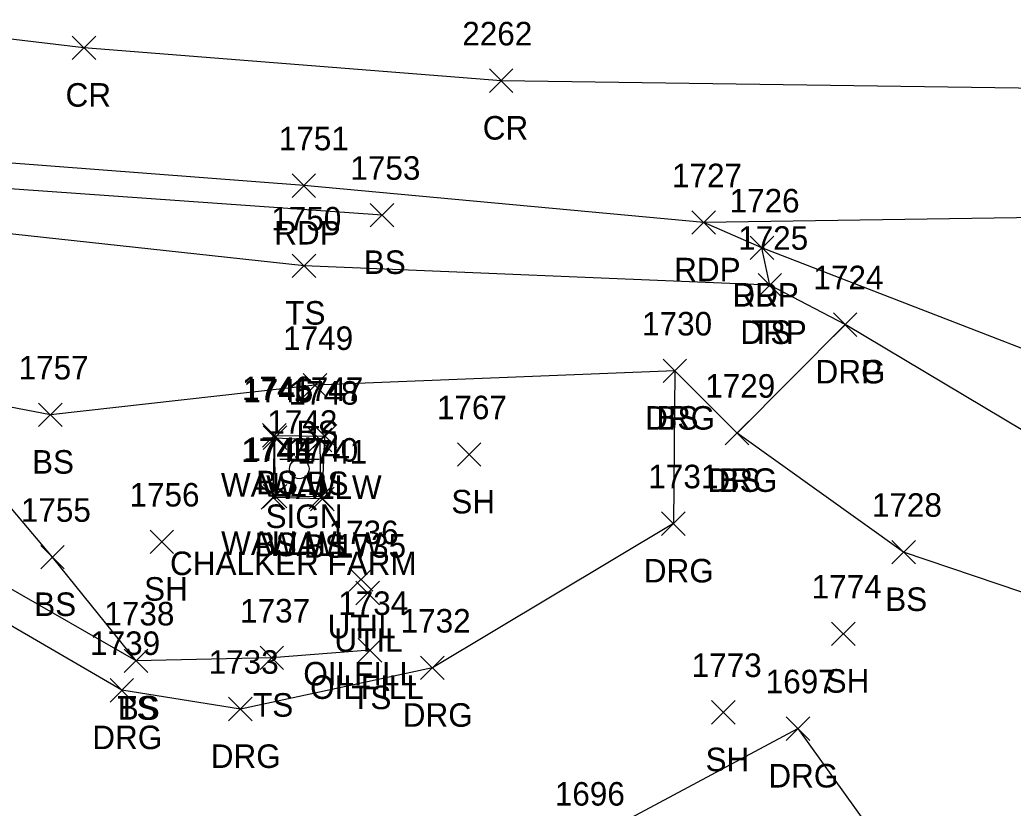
# Model space of a CAD drawing. Extents: x 1443590 to 1445966, y 578314 to 580556.
# Drawn here: x 1445041 to 1445125.4, y 579029.8 to 579096.8 of the extents above; entities that cross this region are included whole.
import ezdxf

# ---------------------------------------------------------------- set-up
doc = ezdxf.new("R2010")
doc.units = 0
for name, color, linetype in [('L_A', 7, 'Continuous'), ('L_I', 7, 'Continuous'), ('L_TIC', 7, 'Continuous'), ('LELB', 7, 'Continuous'), ('LW', 7, 'Continuous'), ('P_A', 7, 'Continuous'), ('P_I', 7, 'Continuous'), ('P_TIC', 7, 'Continuous'), ('PET', 7, 'Continuous'), ('PRC', 7, 'Continuous'), ('R_A', 7, 'Continuous'), ('R_I', 7, 'Continuous'), ('R_TIC', 7, 'Continuous'), ('RDG', 7, 'Continuous'), ('RDP', 7, 'Continuous'), ('S_A', 7, 'Continuous'), ('S_C', 7, 'Continuous'), ('S_I', 7, 'Continuous'), ('SSGN', 7, 'Continuous'), ('U_A', 7, 'Continuous'), ('U_C', 7, 'Continuous'), ('U_I', 7, 'Continuous'), ('UDEFAULT', 7, 'Continuous')]:
    doc.layers.add(name, color=color, linetype=linetype)

msp = doc.modelspace()

# ---------------------------------------------------------------- linework, layer by layer
at = {"layer": 'L_TIC'}
for points in [[(1445070.768, 579079.175), (1445072.768, 579081.175)], [(1445072.768, 579079.175), (1445070.768, 579081.175)], [(1445064.135, 579074.87), (1445066.135, 579076.87)], [(1445066.135, 579074.87), (1445064.135, 579076.87)], [(1445103.71, 579073.229), (1445105.71, 579075.229)], [(1445105.71, 579073.229), (1445103.71, 579075.229)], [(1445095.633, 579065.949), (1445097.633, 579067.949)], [(1445097.633, 579065.949), (1445095.633, 579067.949)], [(1445065.061, 579064.722), (1445067.061, 579066.722)], [(1445067.061, 579064.722), (1445065.061, 579066.722)], [(1445042.587, 579062.213), (1445044.587, 579064.213)], [(1445044.587, 579062.213), (1445042.587, 579064.213)], [(1445061.617, 579060.461), (1445063.617, 579062.461)], [(1445063.617, 579060.461), (1445061.617, 579062.461)], [(1445061.663, 579060.267), (1445063.663, 579062.267)], [(1445063.663, 579060.267), (1445061.663, 579062.267)], [(1445065.917, 579060.397), (1445067.917, 579062.397)], [(1445067.917, 579060.397), (1445065.917, 579062.397)], [(1445065.917, 579060.397), (1445067.917, 579062.397)], [(1445067.917, 579060.397), (1445065.917, 579062.397)], [(1445100.92, 579060.665), (1445102.92, 579062.665)], [(1445102.92, 579060.665), (1445100.92, 579062.665)], [(1445065.506, 579060.074), (1445067.506, 579062.074)], [(1445067.506, 579060.074), (1445065.506, 579062.074)], [(1445065.506, 579060.074), (1445067.506, 579062.074)], [(1445067.506, 579060.074), (1445065.506, 579062.074)], [(1445078.162, 579058.837), (1445080.162, 579060.837)], [(1445080.162, 579058.837), (1445078.162, 579060.837)], [(1445061.505, 579055.202), (1445063.505, 579057.202)], [(1445063.505, 579055.202), (1445061.505, 579057.202)], [(1445061.679, 579055.302), (1445063.679, 579057.302)], [(1445063.679, 579055.302), (1445061.679, 579057.302)], [(1445065.57, 579055.233), (1445067.57, 579057.233)], [(1445067.57, 579055.233), (1445065.57, 579057.233)], [(1445065.57, 579055.233), (1445067.57, 579057.233)], [(1445067.57, 579055.233), (1445065.57, 579057.233)], [(1445065.686, 579055.069), (1445067.686, 579057.069)], [(1445067.686, 579055.069), (1445065.686, 579057.069)], [(1445065.686, 579055.069), (1445067.686, 579057.069)], [(1445067.686, 579055.069), (1445065.686, 579057.069)], [(1445052.06, 579051.423), (1445054.06, 579053.423)], [(1445054.06, 579051.423), (1445052.06, 579053.423)], [(1445042.774, 579050.123), (1445044.774, 579052.123)], [(1445044.774, 579050.123), (1445042.774, 579052.123)], [(1445115.068, 579050.55), (1445117.068, 579052.55)], [(1445117.068, 579050.55), (1445115.068, 579052.55)], [(1445109.957, 579043.61), (1445111.957, 579045.61)], [(1445111.957, 579043.61), (1445109.957, 579045.61)], [(1445069.733, 579042.21), (1445071.733, 579044.21)], [(1445071.733, 579042.21), (1445069.733, 579044.21)], [(1445049.87, 579041.32), (1445051.87, 579043.32)], [(1445051.87, 579041.32), (1445049.87, 579043.32)], [(1445049.87, 579041.32), (1445051.87, 579043.32)], [(1445051.87, 579041.32), (1445049.87, 579043.32)], [(1445061.397, 579041.57), (1445063.397, 579043.57)], [(1445063.397, 579041.57), (1445061.397, 579043.57)], [(1445099.758, 579036.939), (1445101.758, 579038.939)], [(1445101.758, 579036.939), (1445099.758, 579038.939)]]:
    msp.add_lwpolyline(points, dxfattribs=at)
at = {"layer": 'LELB'}
for points in [[(1445104.71, 579074.229), (1445065.135, 579075.87), (1445019.542, 579080.825), (1444988.532, 579086.615), (1444958.685, 579088.744), (1444931.666, 579094.921), (1444916.001, 579090.116), (1444911.23, 579088.69), (1444906.815, 579098.931), (1444894.766, 579101.004), (1444853.707, 579106.73), (1444840.938, 579108.807), (1444800.107, 579114.367), (1444761.393, 579118.559)], [(1445162.228, 578997.112), (1445151.736, 579025.84), (1445142.754, 579039.178), (1445138.093, 579044.085), (1445116.068, 579051.55), (1445101.92, 579061.665), (1445096.633, 579066.949), (1445066.061, 579065.722), (1445043.587, 579063.213), (1445031.622, 579065.511), (1445012.307, 579070.539), (1445010.249, 579074.368), (1444988.256, 579078.466), (1444956.32, 579080.59), (1444930.531, 579082.812), (1444916.432, 579086.328), (1444911.23, 579088.69), (1444908.494, 579088.651), (1444906.166, 579094.711), (1444893.92, 579096.753), (1444853.115, 579100.694), (1444811.043, 579100.205)], [(1445071.768, 579080.175), (1445037.719, 579082.578), (1445020.841, 579083.426)], [(1445070.733, 579043.21), (1445062.397, 579042.57), (1445050.87, 579042.32), (1445028.359, 579055.218), (1445012.307, 579070.539)], [(1445050.87, 579042.32), (1445043.774, 579051.123), (1445031.622, 579065.511)], [(1445066.686, 579056.069), (1445062.505, 579056.202), (1445062.617, 579061.461), (1445066.917, 579061.397)], [(1445066.686, 579056.069), (1445066.917, 579061.397)]]:
    msp.add_lwpolyline(points, dxfattribs=at)
at = {"layer": 'LW'}
for points in [[(1445066.57, 579056.233), (1445062.679, 579056.302), (1445062.663, 579061.267), (1445066.506, 579061.074)], [(1445066.57, 579056.233), (1445066.506, 579061.074)]]:
    msp.add_lwpolyline(points, dxfattribs=at)
at = {"layer": 'P_TIC'}
for points in [[(1445045.445, 579093.383), (1445047.445, 579095.383)], [(1445047.445, 579093.383), (1445045.445, 579095.383)], [(1445080.886, 579090.59), (1445082.886, 579092.59)], [(1445082.886, 579090.59), (1445080.886, 579092.59)], [(1445064.118, 579081.678), (1445066.118, 579083.678)], [(1445066.118, 579081.678), (1445064.118, 579083.678)], [(1445098.091, 579078.546), (1445100.091, 579080.546)], [(1445100.091, 579078.546), (1445098.091, 579080.546)], [(1445098.091, 579078.546), (1445100.091, 579080.546)], [(1445100.091, 579078.546), (1445098.091, 579080.546)], [(1445103.035, 579076.399), (1445105.035, 579078.399)], [(1445105.035, 579076.399), (1445103.035, 579078.399)]]:
    msp.add_lwpolyline(points, dxfattribs=at)
at = {"layer": 'PET'}
for points in [[(1445142.738, 579080.191), (1445099.091, 579079.546), (1445065.118, 579082.678), (1445030.259, 579085.353), (1445022.735, 579086.169), (1444988.692, 579090.02), (1444959.187, 579093.885), (1444932.359, 579098.944), (1444909.909, 579101.566), (1444895.062, 579103.614), (1444854.362, 579109.965), (1444841.374, 579112.525), (1444800.948, 579118.924), (1444761.662, 579124.499), (1444731.117, 579127.673), (1444695.067, 579130.448), (1444655.654, 579130.522), (1444618.799, 579127.983), (1444577.172, 579120.561), (1444542.161, 579111.254)], [(1445183.718, 578968.308), (1445171.414, 579000.64), (1445159.222, 579028.008), (1445150.812, 579044.135), (1445147.373, 579053.061), (1445131.839, 579066.632), (1445104.035, 579077.399), (1445099.091, 579079.546)]]:
    msp.add_lwpolyline(points, dxfattribs=at)
at = {"layer": 'PRC'}
msp.add_lwpolyline([(1445133.823, 579090.858), (1445081.886, 579091.59), (1445046.445, 579094.383), (1445002.604, 579099.631), (1444971.23, 579104.035), (1444941.599, 579108.698), (1444896.288, 579115.489), (1444841.303, 579124.04), (1444802.286, 579130.081), (1444761.59, 579135.635), (1444731.746, 579138.776), (1444695.415, 579141.565), (1444655.991, 579141.273), (1444617.355, 579138.712), (1444575.015, 579131.714), (1444538.161, 579121.711)], dxfattribs=at)
at = {"layer": 'R_TIC'}
for points in [[(1445103.035, 579076.399), (1445105.035, 579078.399)], [(1445105.035, 579076.399), (1445103.035, 579078.399)], [(1445103.71, 579073.229), (1445105.71, 579075.229)], [(1445105.71, 579073.229), (1445103.71, 579075.229)], [(1445110.103, 579069.875), (1445112.103, 579071.875)], [(1445112.103, 579069.875), (1445110.103, 579071.875)], [(1445110.103, 579069.875), (1445112.103, 579071.875)], [(1445112.103, 579069.875), (1445110.103, 579071.875)], [(1445095.633, 579065.949), (1445097.633, 579067.949)], [(1445097.633, 579065.949), (1445095.633, 579067.949)], [(1445100.92, 579060.665), (1445102.92, 579062.665)], [(1445102.92, 579060.665), (1445100.92, 579062.665)], [(1445095.515, 579052.972), (1445097.515, 579054.972)], [(1445097.515, 579052.972), (1445095.515, 579054.972)], [(1445075.038, 579040.716), (1445077.038, 579042.716)], [(1445077.038, 579040.716), (1445075.038, 579042.716)], [(1445048.663, 579038.813), (1445050.663, 579040.813)], [(1445050.663, 579038.813), (1445048.663, 579040.813)], [(1445058.727, 579037.216), (1445060.727, 579039.216)], [(1445060.727, 579037.216), (1445058.727, 579039.216)], [(1445106.095, 579035.555), (1445108.095, 579037.555)], [(1445108.095, 579035.555), (1445106.095, 579037.555)]]:
    msp.add_lwpolyline(points, dxfattribs=at)
at = {"layer": 'RDG'}
for points in [[(1445111.103, 579070.875), (1445101.92, 579061.665), (1445096.633, 579066.949), (1445096.515, 579053.972), (1445076.038, 579041.716), (1445059.727, 579038.216), (1445049.663, 579039.813), (1445024.079, 579054.686), (1445008.871, 579070.898), (1445010.249, 579074.368), (1445019.542, 579080.825), (1445020.841, 579083.426), (1445022.735, 579086.169)], [(1445171.414, 579000.64), (1445169.072, 578997.459), (1445155.132, 578994.357), (1445131.623, 578987.461), (1445107.991, 578982.848), (1445100.961, 578995.313), (1445097.626, 579001.545), (1445090.098, 579013.192), (1445087.387, 579022.783), (1445089.236, 579027.017), (1445107.095, 579036.555), (1445117.003, 579022.752), (1445139.729, 579028.287), (1445135.538, 579040.733), (1445138.093, 579044.085), (1445140.88, 579046.598), (1445142.404, 579047.99)]]:
    msp.add_lwpolyline(points, dxfattribs=at)
at = {"layer": 'RDP'}
msp.add_lwpolyline([(1445159.222, 579028.008), (1445148.243, 579042.894), (1445142.404, 579047.99), (1445127.945, 579060.832), (1445111.103, 579070.875), (1445104.71, 579074.229), (1445104.035, 579077.399)], dxfattribs=at)
at = {"layer": 'SSGN'}
for p, q in [((1445063.087, 579059.451), (1445066.42, 579059.451)), ((1445064.734, 579058.618), (1445064.734, 579058.618))]:
    msp.add_line(p, q, dxfattribs=at)
msp.add_circle((1445064.734, 579058.618), 0.833, dxfattribs=at)
at = {"layer": 'UDEFAULT'}
for points in [[(1445068.974, 579048.225), (1445070.974, 579050.225)], [(1445070.974, 579048.225), (1445068.974, 579050.225)], [(1445069.549, 579047.081), (1445071.549, 579049.081)], [(1445071.549, 579047.081), (1445069.549, 579049.081)]]:
    msp.add_lwpolyline(points, dxfattribs=at)

# ---------------------------------------------------------------- texts
at = {"layer": 'L_A'}
for s, p in [('BS', (1445070.209, 579075.175)), ('TS', (1445063.545, 579070.87)), ('TS', (1445103.119, 579069.229)), ('BS', (1445095.074, 579061.949)), ('BS', (1445064.502, 579060.722)), ('BS', (1445042.028, 579058.213)), ('WALLW', (1445058.08, 579056.267)), ('BS', (1445061.058, 579056.461)), ('WALLW', (1445061.924, 579056.074)), ('WALLW', (1445061.924, 579056.074)), ('BS', (1445065.358, 579056.397)), ('BS', (1445065.358, 579056.397)), ('BS', (1445100.361, 579056.665)), ('SH', (1445077.65, 579054.837)), ('WALLW', (1445058.097, 579051.302)), ('BS', (1445060.946, 579051.202)), ('WALLW', (1445061.987, 579051.233)), ('WALLW', (1445061.987, 579051.233)), ('BS', (1445065.127, 579051.069)), ('BS', (1445065.127, 579051.069)), ('SH', (1445051.548, 579047.423)), ('BS', (1445042.215, 579046.123)), ('BS', (1445114.509, 579046.55)), ('SH', (1445109.445, 579039.61)), ('TS', (1445069.142, 579038.21)), ('TS', (1445060.806, 579037.57)), ('TS', (1445049.279, 579037.32)), ('BS', (1445049.311, 579037.32)), ('SH', (1445099.247, 579032.939))]:
    msp.add_text(s, height=2, dxfattribs=at).set_placement(p)
at = {"layer": 'L_I'}
for s, p in [('1753', (1445069.075, 579083.175)), ('1750', (1445062.356, 579078.87)), ('1725', (1445102.017, 579077.229)), ('1730', (1445093.853, 579069.949)), ('1749', (1445063.361, 579068.722)), ('1757', (1445040.894, 579066.213)), ('1746', (1445059.87, 579064.461)), ('1747', (1445064.225, 579064.397)), ('1747', (1445064.225, 579064.397)), ('1729', (1445099.219, 579064.665)), ('1745', (1445059.97, 579064.267)), ('1748', (1445063.813, 579064.074)), ('1748', (1445063.813, 579064.074)), ('1767', (1445076.422, 579062.837)), ('1743', (1445059.812, 579059.202)), ('1744', (1445059.987, 579059.302)), ('1740', (1445063.791, 579059.233)), ('1740', (1445063.791, 579059.233)), ('1741', (1445064.56, 579059.069)), ('1741', (1445064.56, 579059.069)), ('1756', (1445050.312, 579055.423)), ('1728', (1445113.375, 579054.55)), ('1755', (1445041.081, 579054.123)), ('1774', (1445108.264, 579047.61)), ('1734', (1445068.04, 579046.21)), ('1738', (1445048.177, 579045.32)), ('1738', (1445048.177, 579045.32)), ('1737', (1445059.704, 579045.57)), ('1773', (1445098.066, 579040.939))]:
    msp.add_text(s, height=2, dxfattribs=at).set_placement(p)
at = {"layer": 'P_A'}
for s, p in [('CR', (1445044.878, 579089.383)), ('CR', (1445080.319, 579086.59)), ('RDP', (1445062.606, 579077.678)), ('RDP', (1445096.579, 579074.546)), ('RDP', (1445096.579, 579074.546)), ('RDP', (1445101.523, 579072.399))]:
    msp.add_text(s, height=2, dxfattribs=at).set_placement(p)
at = {"layer": 'P_I'}
for s, p in [('2262', (1445078.579, 579094.59)), ('1751', (1445062.992, 579085.678)), ('1727', (1445096.398, 579082.546)), ('1727', (1445096.398, 579082.546)), ('1726', (1445101.287, 579080.399))]:
    msp.add_text(s, height=2, dxfattribs=at).set_placement(p)
at = {"layer": 'R_A'}
for s, p in [('DRP', (1445101.523, 579072.399)), ('DRP', (1445102.198, 579069.229)), ('DRG', (1445108.591, 579065.875)), ('DRP', (1445108.591, 579065.875)), ('DRG', (1445094.121, 579061.949)), ('DRG', (1445099.408, 579056.665)), ('DRG', (1445094.003, 579048.972)), ('DRG', (1445073.526, 579036.716)), ('DRG', (1445047.151, 579034.813)), ('DRG', (1445057.215, 579033.216)), ('DRG', (1445104.583, 579031.555))]:
    msp.add_text(s, height=2, dxfattribs=at).set_placement(p)
at = {"layer": 'R_I'}
for s, p in [('1726', (1445101.287, 579080.399)), ('1725', (1445102.017, 579077.229)), ('1724', (1445108.41, 579073.875)), ('1724', (1445108.41, 579073.875)), ('1730', (1445093.853, 579069.949)), ('1729', (1445099.219, 579064.665)), ('1731', (1445094.389, 579056.972)), ('1732', (1445073.346, 579044.716)), ('1739', (1445046.963, 579042.813)), ('1733', (1445057.034, 579041.216)), ('1697', (1445104.355, 579039.555)), ('1696', (1445086.441, 579030.017))]:
    msp.add_text(s, height=2, dxfattribs=at).set_placement(p)
at = {"layer": 'S_A'}
msp.add_text('SIGN', height=2, dxfattribs=at).set_placement((1445061.872, 579053.598))
at = {"layer": 'S_C'}
msp.add_text('CHALKER FARM', height=2, dxfattribs=at).set_placement((1445053.754, 579049.598))
at = {"layer": 'S_I'}
msp.add_text('1742', height=2, dxfattribs=at).set_placement((1445062.022, 579061.598))
at = {"layer": 'U_A'}
for p in [(1445067.139, 579044.225), (1445067.715, 579043.081)]:
    msp.add_text('UTIL', height=2, dxfattribs=at).set_placement(p)
at = {"layer": 'U_C'}
for p in [(1445065.076, 579040.225), (1445065.652, 579039.081)]:
    msp.add_text('OILFILL', height=2, dxfattribs=at).set_placement(p)
at = {"layer": 'U_I'}
for s, p in [('1736', (1445067.226, 579052.225)), ('1735', (1445067.857, 579051.081))]:
    msp.add_text(s, height=2, dxfattribs=at).set_placement(p)

doc.saveas('drawing.dxf')
